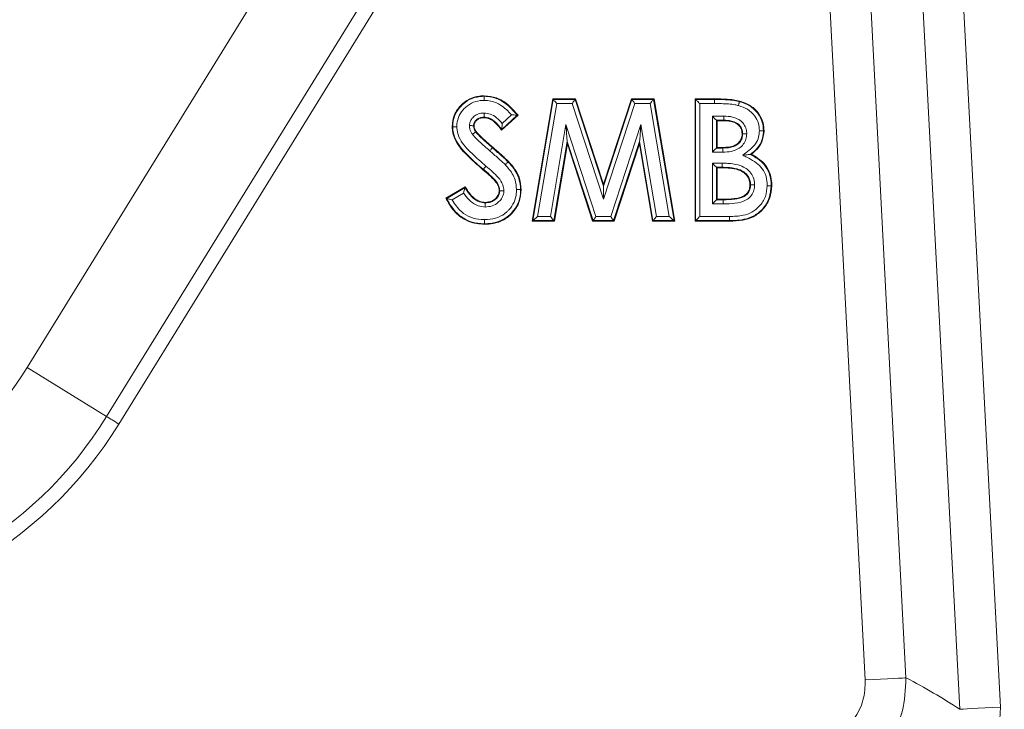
# Model space of a CAD drawing. Header units: millimetres. Extents: x 0 to 8410, y 0 to 5940.
# Tile 275 of 319: x 7487 to 7536, y 2271 to 2305. Entities that reach past the tile are written whole.
import ezdxf

# ---------------------------------------------------------------- set-up
doc = ezdxf.new("R2010")
doc.units = ezdxf.units.MM
doc.header["$LTSCALE"] = 10
doc.styles.add('SLDTEXTSTYLE0', font='TXT', dxfattribs={"width": 0.605})
doc.dimstyles.new('SLDDIMSTYLE0', dxfattribs={"dimtxt": 50, "dimasz": 50, "dimexe": 0, "dimexo": 0.0625, "dimgap": 12.5, "dimtad": 1, "dimtoh": 1, "dimdec": 1, "dimrnd": 1e-09, "dimzin": 12, "dimdsep": 46, "dimtxsty": 'SLDTEXTSTYLE0', "dimsah": 1, "dimcen": 0.09, "dimadec": 0, "dimazin": 0, "dimtfac": 1, "dimtofl": 0, "dimtmove": 0, "dimatfit": 3, "dimfxl": 1, "dimfrac": 2, "dimtolj": 1, "dimtzin": 12, "dimarcsym": 0})
doc.dimstyles.new('SLDDIMSTYLE2', dxfattribs={"dimtxt": 50, "dimasz": 50, "dimexe": 0, "dimexo": 0.0625, "dimgap": 12.5, "dimtad": 1, "dimtoh": 1, "dimdec": 1, "dimrnd": 1e-09, "dimzin": 12, "dimdsep": 46, "dimtxsty": 'SLDTEXTSTYLE0', "dimsah": 1, "dimcen": 0.09, "dimadec": 0, "dimazin": 0, "dimtfac": 1, "dimtofl": 0, "dimtmove": 0, "dimatfit": 3, "dimfxl": 1, "dimfrac": 2, "dimtolj": 1, "dimtzin": 12, "dimarcsym": 0})

# ---------------------------------------------------------------- blocks, each defined once
blk = doc.blocks.new('*D31')
at = {"color": 7, "linetype": 'Continuous', "lineweight": 0}
for p, q in [((7623.817, 3232.922), (7623.817, 2102.575)), ((7603.817, 2933.236), (7603.817, 2102.575)), ((7603.817, 2117.575), (7503.817, 2117.575)), ((7603.817, 2117.575), (7623.817, 2117.575)), ((7623.817, 2117.575), (8031.201, 2117.575))]:
    blk.add_line(p, q, dxfattribs=at)
for points in [[(7603.817, 2117.575), (7553.817, 2125.075), (7553.817, 2110.075)], [(7623.817, 2117.575), (7673.817, 2110.075), (7673.817, 2125.075)]]:
    blk.add_solid(points, dxfattribs=at)
at = {"color": 7, "linetype": 'Continuous', "lineweight": 0, "char_height": 50, "attachment_point": 1, "style": 'SLDTEXTSTYLE0'}
for s, insert in [(' (2x M8)', (7763.455, 2182.028)), ('20', (7687.095, 2182.028))]:
    blk.add_mtext(s, dxfattribs=dict(at, insert=insert))
blk = doc.blocks.new('*D32')
at = {"color": 7, "linetype": 'Continuous', "lineweight": 0}
for p, q in [((7603.817, 2933.236), (7603.817, 2002.575)), ((7366.817, 2227.332), (7366.817, 2002.575)), ((7603.817, 2017.575), (7366.817, 2017.575)), ((7603.817, 2017.575), (8068.778, 2017.575))]:
    blk.add_line(p, q, dxfattribs=at)
for points in [[(7366.817, 2017.575), (7416.817, 2010.075), (7416.817, 2025.075)], [(7603.817, 2017.575), (7553.817, 2025.075), (7553.817, 2010.075)]]:
    blk.add_solid(points, dxfattribs=at)
at = {"color": 7, "linetype": 'Continuous', "lineweight": 0, "char_height": 50, "attachment_point": 1, "style": 'SLDTEXTSTYLE0'}
for s, insert in [(' (2x M8)', (7801.032, 2082.028)), ('237', (7686.457, 2082.028))]:
    blk.add_mtext(s, dxfattribs=dict(at, insert=insert))

msp = doc.modelspace()

# ---------------------------------------------------------------- linework, layer by layer
at = {"color": 8, "linetype": 'Continuous', "lineweight": 0}
for p, q in [((7529.514517, 2384.396273), (7535.459335, 2270.962256)), ((7533.463295, 2270.857646), (7527.518462, 2384.291667)), ((7528.828721, 2272.297304), (7523.05236, 2382.516879)), ((7525.0484, 2382.621485), (7530.824761, 2272.401913)), ((7491.586204, 2285.222332), (7505.691643, 2308.070447)), ((7506.293337, 2307.698991), (7492.187883, 2284.85088)), ((7512.504439, 2294.833708), (7513.508151, 2300.777349)), ((7513.508151, 2300.777349), (7514.581691, 2300.777349)), ((7514.581691, 2300.777349), (7515.971015, 2296.530079)), ((7515.971015, 2296.530079), (7517.3701, 2300.777349)), ((7517.3701, 2300.777349), (7518.432866, 2300.777349)), ((7518.432866, 2300.777349), (7519.437756, 2294.833708)), ((7520.499284, 2300.777349), (7521.432648, 2300.777349)), ((7520.499284, 2294.833708), (7520.499284, 2300.777349)), ((7513.677101, 2300.577472), (7512.740905, 2295.033588)), ((7514.436762, 2300.577472), (7513.677101, 2300.577472)), ((7515.970345, 2295.889209), (7514.436762, 2300.577472)), ((7517.514701, 2300.577472), (7515.970345, 2295.889209)), ((7518.263946, 2300.577472), (7517.514701, 2300.577472)), ((7519.201259, 2295.033588), (7518.263946, 2300.577472)), ((7520.699169, 2300.577472), (7520.699169, 2295.033588)), ((7521.432648, 2300.577472), (7520.699169, 2300.577472)), ((7511.004533, 2299.604564), (7511.461432, 2300.02259)), ((7521.319966, 2299.956664), (7521.887626, 2299.956664)), ((7521.319966, 2298.192854), (7521.319966, 2299.956664)), ((7521.885897, 2299.756787), (7521.51985, 2299.756787)), ((7521.51985, 2299.756787), (7521.51985, 2298.392731)), ((7513.369645, 2295.033588), (7514.130886, 2299.545217)), ((7514.130886, 2299.545217), (7515.607576, 2295.033588)), ((7516.327719, 2295.033588), (7517.811696, 2299.541279)), ((7517.811696, 2299.541279), (7518.573712, 2295.033588)), ((7514.193098, 2298.712585), (7513.538624, 2294.833708)), ((7515.462692, 2294.833708), (7514.193098, 2298.712585)), ((7517.749156, 2298.712097), (7516.47235, 2294.833708)), ((7518.404777, 2294.833708), (7517.749156, 2298.712097)), ((7521.51985, 2298.392731), (7521.834205, 2298.392731)), ((7521.834205, 2298.192847), (7521.319966, 2298.192854)), ((7510.078232, 2297.353502), (7510.060052, 2297.33197)), ((7521.319966, 2297.648973), (7521.806399, 2297.648973)), ((7521.319966, 2295.654393), (7521.319966, 2297.648973)), ((7521.51985, 2297.449093), (7521.51985, 2295.85427)), ((7521.805386, 2297.449093), (7521.51985, 2297.449093)), ((7509.110029, 2296.185374), (7508.54456, 2295.845948)), ((7521.858211, 2295.654389), (7521.319966, 2295.654393)), ((7521.51985, 2295.85427), (7521.858211, 2295.85427)), ((7512.740905, 2295.033588), (7513.369645, 2295.033588)), ((7515.607576, 2295.033588), (7516.327719, 2295.033588)), ((7518.573712, 2295.033588), (7519.201259, 2295.033588)), ((7520.699169, 2295.033588), (7522.157217, 2295.033588)), ((7513.538624, 2294.833708), (7512.504439, 2294.833708)), ((7516.47235, 2294.833708), (7515.462692, 2294.833708)), ((7519.437756, 2294.833708), (7518.404777, 2294.833708)), ((7491.586204, 2285.222332), (7487.689453, 2287.628021))]:
    msp.add_line(p, q, dxfattribs=at)
at = {"color": 7, "linetype": 'Continuous', "lineweight": 0}
for p, q in [((7487.689453, 2287.628021), (7501.7949, 2310.476135)), ((7512.471105, 2294.80553), (7513.484324, 2300.805527)), ((7513.508151, 2300.777349), (7513.484324, 2300.805527)), ((7513.484324, 2300.805527), (7514.60212, 2300.805527)), ((7514.581691, 2300.777349), (7514.60212, 2300.805527)), ((7514.60212, 2300.805527), (7515.971105, 2296.620432)), ((7515.971105, 2296.620432), (7517.349715, 2300.805527)), ((7517.349715, 2300.805527), (7518.456678, 2300.805527)), ((7517.3701, 2300.777349), (7517.349715, 2300.805527)), ((7518.432866, 2300.777349), (7518.456678, 2300.805527)), ((7518.456678, 2300.805527), (7519.471104, 2294.80553)), ((7520.471106, 2300.805527), (7521.432648, 2300.805527)), ((7520.499284, 2300.777349), (7520.471106, 2300.805527)), ((7520.471106, 2294.80553), (7520.471106, 2300.805527)), ((7521.432648, 2300.777349), (7521.432648, 2300.805527)), ((7521.432648, 2300.577472), (7521.432648, 2300.777349)), ((7511.778797, 2300.003845), (7510.973509, 2299.267068)), ((7511.739845, 2300.0064), (7510.978009, 2299.309372)), ((7521.51985, 2299.756787), (7521.548028, 2299.728605)), ((7521.885778, 2299.728605), (7521.548028, 2299.728605)), ((7521.548028, 2299.728605), (7521.548028, 2298.420913)), ((7514.201875, 2298.595193), (7513.562451, 2294.80553)), ((7514.193098, 2298.712585), (7514.201875, 2298.595193)), ((7515.442262, 2294.80553), (7514.201875, 2298.595193)), ((7517.740334, 2298.595193), (7516.492735, 2294.80553)), ((7517.749156, 2298.712097), (7517.740334, 2298.595193)), ((7518.380965, 2294.80553), (7517.740334, 2298.595193)), ((7521.51985, 2298.392731), (7521.548028, 2298.420913)), ((7521.548028, 2298.420913), (7521.834086, 2298.420913)), ((7521.834205, 2298.192847), (7521.834205, 2298.392731)), ((7521.51985, 2297.449093), (7521.548028, 2297.420915)), ((7521.805237, 2297.420915), (7521.548028, 2297.420915)), ((7521.548028, 2297.420915), (7521.548028, 2295.882452)), ((7508.240338, 2295.929327), (7509.187455, 2296.497836)), ((7508.27762, 2295.918837), (7509.177382, 2296.458918)), ((7511.904459, 2296.359524), (7511.932652, 2296.359617)), ((7515.971015, 2296.530079), (7515.971105, 2296.620432)), ((7521.51985, 2295.85427), (7521.548028, 2295.882452)), ((7521.548028, 2295.882452), (7521.858121, 2295.882452)), ((7521.858211, 2295.654389), (7521.858211, 2295.85427)), ((7512.504439, 2294.833708), (7512.471105, 2294.80553)), ((7513.562451, 2294.80553), (7512.471105, 2294.80553)), ((7513.538624, 2294.833708), (7513.562451, 2294.80553)), ((7515.462692, 2294.833708), (7515.442262, 2294.80553)), ((7516.492735, 2294.80553), (7515.442262, 2294.80553)), ((7516.47235, 2294.833708), (7516.492735, 2294.80553)), ((7518.404777, 2294.833708), (7518.380965, 2294.80553)), ((7519.471104, 2294.80553), (7518.380965, 2294.80553)), ((7519.437756, 2294.833708), (7519.471104, 2294.80553)), ((7520.499284, 2294.833708), (7520.471106, 2294.80553)), ((7522.158603, 2294.80553), (7520.471106, 2294.80553)), ((7522.158439, 2294.833708), (7520.499284, 2294.833708))]:
    msp.add_line(p, q, dxfattribs=at)
at = {"color": 7, "linetype": 'Continuous', "lineweight": 0, "flags": 128}
for points in [[(7513.508151, 2300.777349), (7513.512383, 2300.772342), (7513.522665, 2300.760175), (7513.538624, 2300.741303), (7513.559665, 2300.716403), (7513.585026, 2300.6864), (7513.613771, 2300.652388), (7513.64484, 2300.615634), (7513.677101, 2300.577472)], [(7514.436762, 2300.577472), (7514.464433, 2300.615634), (7514.491092, 2300.652388), (7514.515738, 2300.6864), (7514.537494, 2300.716403), (7514.555554, 2300.741303), (7514.569233, 2300.760175), (7514.578055, 2300.772342), (7514.581691, 2300.777349)], [(7517.514701, 2300.577472), (7517.487089, 2300.615634), (7517.460506, 2300.652388), (7517.435904, 2300.6864), (7517.414193, 2300.716403), (7517.396177, 2300.741303), (7517.382528, 2300.760175), (7517.373721, 2300.772342), (7517.3701, 2300.777349)], [(7518.263946, 2300.577472), (7518.296192, 2300.615634), (7518.327261, 2300.652388), (7518.356006, 2300.6864), (7518.381368, 2300.716403), (7518.402408, 2300.741303), (7518.418352, 2300.760175), (7518.428634, 2300.772342), (7518.432866, 2300.777349)], [(7520.699169, 2300.577472), (7520.661007, 2300.615634), (7520.624246, 2300.652388), (7520.590241, 2300.6864), (7520.56023, 2300.716403), (7520.53533, 2300.741303), (7520.516451, 2300.760175), (7520.504291, 2300.772342), (7520.499284, 2300.777349)], [(7522.648956, 2300.671327), (7522.649909, 2300.674933), (7522.652607, 2300.685059), (7522.656198, 2300.698559)], [(7510.110761, 2299.910657), (7510.110657, 2299.89786), (7510.110538, 2299.882452)], [(7511.739845, 2300.0064), (7511.754672, 2300.005432), (7511.778797, 2300.003845)], [(7521.51985, 2299.756787), (7521.514843, 2299.76179), (7521.502684, 2299.773953), (7521.483804, 2299.792833), (7521.458904, 2299.817733), (7521.428893, 2299.847736), (7521.394889, 2299.881741), (7521.358128, 2299.918502), (7521.319966, 2299.956664)], [(7521.885897, 2299.756787), (7521.885852, 2299.746066), (7521.885778, 2299.728605)], [(7521.887626, 2299.956664), (7521.887283, 2299.918502), (7521.88697, 2299.881745), (7521.886672, 2299.84774), (7521.886419, 2299.817737), (7521.88621, 2299.792841), (7521.886046, 2299.773961), (7521.885942, 2299.761798), (7521.885897, 2299.756787)], [(7508.576225, 2299.437992), (7508.565496, 2299.437895), (7508.548032, 2299.437738)], [(7509.596731, 2299.489792), (7509.609531, 2299.489624), (7509.624953, 2299.489423)], [(7510.978009, 2299.309372), (7510.97631, 2299.293287), (7510.973509, 2299.267068)], [(7514.193098, 2298.712585), (7514.191548, 2298.733428), (7514.187764, 2298.784103), (7514.181878, 2298.862747), (7514.174129, 2298.966467), (7514.164801, 2299.091454), (7514.154206, 2299.233116), (7514.142762, 2299.386244), (7514.130886, 2299.545217)], [(7517.811696, 2299.541279), (7517.79976, 2299.382965), (7517.788257, 2299.230471), (7517.777617, 2299.089398), (7517.768229, 2298.964928), (7517.760436, 2298.861637), (7517.754535, 2298.78332), (7517.750721, 2298.732858), (7517.749156, 2298.712097)], [(7523.827533, 2299.240887), (7523.838262, 2299.240786), (7523.855726, 2299.240626)], [(7522.807012, 2299.096289), (7522.796284, 2299.096327), (7522.778804, 2299.096394)], [(7510.389264, 2298.256635), (7510.414447, 2298.28532), (7510.438691, 2298.31295), (7510.461117, 2298.338513), (7510.480906, 2298.361066), (7510.497327, 2298.379778), (7510.50977, 2298.393972), (7510.517801, 2298.403114), (7510.521109, 2298.40688)], [(7510.521109, 2298.40688), (7510.528143, 2298.41496), (7510.539617, 2298.428125)], [(7521.51985, 2298.392731), (7521.514843, 2298.387728), (7521.502684, 2298.375565), (7521.483804, 2298.356685), (7521.458904, 2298.331785), (7521.428893, 2298.301782), (7521.394889, 2298.267777), (7521.358128, 2298.231016), (7521.319966, 2298.192854)], [(7521.834205, 2298.392731), (7521.83416, 2298.403453), (7521.834086, 2298.420913)], [(7523.181061, 2298.079311), (7523.200865, 2298.081237), (7523.233126, 2298.084374)], [(7510.078232, 2297.353502), (7510.081465, 2297.357324), (7510.089303, 2297.366619), (7510.101493, 2297.381039), (7510.117556, 2297.400064), (7510.136913, 2297.422986), (7510.158862, 2297.448966), (7510.18257, 2297.477051), (7510.207201, 2297.506205)], [(7511.292095, 2297.716326), (7511.299844, 2297.723743), (7511.31245, 2297.735817)], [(7521.51985, 2297.449093), (7521.514843, 2297.454096), (7521.502684, 2297.466263), (7521.483804, 2297.485142), (7521.458904, 2297.510038), (7521.428893, 2297.540046), (7521.394889, 2297.57405), (7521.358128, 2297.610811), (7521.319966, 2297.648973)], [(7515.970345, 2295.889209), (7515.970479, 2296.011567), (7515.970598, 2296.129427), (7515.970717, 2296.238463), (7515.970807, 2296.334665), (7515.970896, 2296.414498), (7515.970956, 2296.47503), (7515.971, 2296.514034), (7515.971015, 2296.530079)], [(7523.191596, 2296.584568), (7523.180883, 2296.584494), (7523.163418, 2296.584375)], [(7524.212147, 2296.542718), (7524.215887, 2296.542663), (7524.226363, 2296.54251), (7524.24034, 2296.542309)], [(7508.27762, 2295.918837), (7508.263434, 2295.922826), (7508.240338, 2295.929327)], [(7510.883953, 2296.29711), (7510.876293, 2296.29711), (7510.85573, 2296.297114)], [(7521.858211, 2295.85427), (7521.858181, 2295.864991), (7521.858121, 2295.882452)], [(7510.170485, 2295.700397), (7510.17053, 2295.708041), (7510.170634, 2295.728605)], [(7521.51985, 2295.85427), (7521.514843, 2295.849267), (7521.502684, 2295.837104), (7521.483804, 2295.818224), (7521.458904, 2295.793324), (7521.428893, 2295.763321), (7521.394889, 2295.729316), (7521.358128, 2295.692555), (7521.319966, 2295.654393)], [(7512.504439, 2294.833708), (7512.51037, 2294.838715), (7512.524764, 2294.850878), (7512.547086, 2294.869758), (7512.576546, 2294.894654), (7512.61204, 2294.924661), (7512.652273, 2294.958665), (7512.695755, 2294.995427), (7512.740905, 2295.033588)], [(7513.538624, 2294.833708), (7513.534392, 2294.838715), (7513.524111, 2294.850878), (7513.508151, 2294.869758), (7513.487111, 2294.894654), (7513.461734, 2294.924661), (7513.43299, 2294.958665), (7513.401921, 2294.995427), (7513.369645, 2295.033588)], [(7515.462692, 2294.833708), (7515.466313, 2294.838715), (7515.475134, 2294.850878), (7515.488814, 2294.869758), (7515.506874, 2294.894654), (7515.528615, 2294.924661), (7515.553276, 2294.958665), (7515.579919, 2294.995427), (7515.607576, 2295.033588)], [(7516.47235, 2294.833708), (7516.468729, 2294.838715), (7516.459922, 2294.850878), (7516.446273, 2294.869758), (7516.428257, 2294.894654), (7516.406546, 2294.924661), (7516.38193, 2294.958665), (7516.355331, 2294.995427), (7516.327719, 2295.033588)], [(7518.573712, 2295.033588), (7518.541451, 2294.995427), (7518.510382, 2294.958665), (7518.481652, 2294.924661), (7518.456291, 2294.894654), (7518.43525, 2294.869758), (7518.419291, 2294.850878), (7518.409009, 2294.838715), (7518.404777, 2294.833708)], [(7519.201259, 2295.033588), (7519.24641, 2294.995427), (7519.289906, 2294.958665), (7519.330139, 2294.924661), (7519.365649, 2294.894654), (7519.395108, 2294.869758), (7519.417445, 2294.850878), (7519.43184, 2294.838715), (7519.437756, 2294.833708)], [(7520.499284, 2294.833708), (7520.504291, 2294.838715), (7520.516451, 2294.850878), (7520.53533, 2294.869758), (7520.56023, 2294.894654), (7520.590241, 2294.924661), (7520.624246, 2294.958665), (7520.661007, 2294.995427), (7520.699169, 2295.033588)]]:
    msp.add_lwpolyline(points, dxfattribs=at)
at = {"color": 8, "linetype": 'Continuous', "lineweight": 0, "flags": 128}
for points in [[(7492.187883, 2284.85088), (7492.104481, 2284.902371), (7492.021884, 2284.953363), (7491.940881, 2285.003371), (7491.862248, 2285.051908), (7491.786766, 2285.098511), (7491.715144, 2285.142727), (7491.648073, 2285.184137), (7491.586204, 2285.222332)], [(7530.824761, 2272.401913), (7530.774797, 2272.399295), (7530.653308, 2272.392928), (7530.464779, 2272.383045), (7530.216138, 2272.370014), (7529.916505, 2272.354312), (7529.576908, 2272.336516), (7529.209818, 2272.317275), (7528.828721, 2272.297304)], [(7533.463295, 2270.857646), (7533.513273, 2270.860265), (7533.634747, 2270.866636), (7533.823277, 2270.876515), (7534.071918, 2270.889546), (7534.37155, 2270.905248), (7534.711148, 2270.923044), (7535.078238, 2270.942285), (7535.459335, 2270.962256)]]:
    msp.add_lwpolyline(points, dxfattribs=at)
at = {"color": 7, "linetype": 'Continuous', "lineweight": 0}
for centre, radius, start, end in [((7494.718014, 2319.661191), 25.372682, 306.1963608, 306.2600579), ((7503.748197, 2297.530493), 18.057373, 359.6523059, 359.7417158), ((7531.239014, 2290.769462), 22.783448, 165.4380295, 165.5391259), ((7528.298307, 2294.67538), 18.167355, 179.9858457, 180.0747367), ((7518.132015, 2294.796197), 4.026599, 0.132806, 0.5337688), ((7474.817261, 2295.574759), 15.127589, 270, 328.3105902)]:
    msp.add_arc(centre, radius, start, end, dxfattribs=at)
at = {"color": 8, "linetype": 'Continuous', "lineweight": 0}
for radius in [19.707107, 20.414214]:
    msp.add_arc((7474.817261, 2295.574759), radius, 270, 328.3105902, dxfattribs=at)
msp.add_ellipse((7511.302833, 2256.130663), major_axis=(30.678166, 1.607775), ratio=0.661588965, start_param=0.729566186, end_param=0.846880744, dxfattribs=at)
at = {"color": 7, "linetype": 'Continuous', "lineweight": 0}
for points, knots in [([(7508.548032, 2299.437738), (7508.569972, 2299.643188), (7508.611173, 2300.029008), (7508.945667, 2300.490631), (7509.366746, 2300.817381), (7509.786776, 2300.947829), (7510.044346, 2300.956685), (7510.122548, 2300.959374)], [0, 0, 0, 0, 0.251141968, 0.471625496, 0.681505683, 0.903300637, 1, 1, 1, 1]), ([(7510.122399, 2300.931181), (7510.122388, 2300.928188), (7510.122366, 2300.9222), (7510.122173, 2300.88565), (7510.121904, 2300.833375), (7510.121634, 2300.78208), (7510.121457, 2300.747417), (7510.121391, 2300.73496), (7510.121371, 2300.731208)], [0, 0, 0, 0, 0.219408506, 0.43882732, 0.658314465, 0.877867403, 0.963213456, 1, 1, 1, 1]), ([(7510.122399, 2300.931181), (7510.12241, 2300.932428), (7510.12245, 2300.937173), (7510.12247, 2300.946556), (7510.12252, 2300.954713), (7510.122548, 2300.959374)], [0, 0, 0, 0, 0.132548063, 0.504339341, 1, 1, 1, 1]), ([(7510.122548, 2300.959374), (7510.326, 2300.938721), (7510.747038, 2300.895979), (7511.319002, 2300.527144), (7511.620219, 2300.184325), (7511.778797, 2300.003845)], [0, 0, 0, 0, 0.306894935, 0.635108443, 1, 1, 1, 1]), ([(7521.432648, 2300.805527), (7521.636635, 2300.802507), (7521.943347, 2300.797966), (7522.353003, 2300.763798), (7522.554871, 2300.720362), (7522.656198, 2300.698559)], [0, 0, 0, 0, 0.497237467, 0.747639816, 1, 1, 1, 1]), ([(7522.656198, 2300.698559), (7522.849461, 2300.630889), (7523.206287, 2300.505949), (7523.604814, 2300.114261), (7523.826779, 2299.678825), (7523.846956, 2299.373387), (7523.855726, 2299.240626)], [0, 0, 0, 0, 0.298628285, 0.55136542, 0.804996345, 1, 1, 1, 1]), ([(7522.597502, 2300.478171), (7522.599314, 2300.484978), (7522.602513, 2300.496994), (7522.611373, 2300.530289), (7522.623774, 2300.576792), (7522.637237, 2300.627333), (7522.646633, 2300.662645), (7522.648181, 2300.668433), (7522.648956, 2300.671327)], [0, 0, 0, 0, 0.069025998, 0.121861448, 0.341403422, 0.560899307, 0.780454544, 1, 1, 1, 1]), ([(7510.110538, 2299.882452), (7510.043401, 2299.877726), (7509.922726, 2299.86923), (7509.770371, 2299.779584), (7509.675157, 2299.676055), (7509.6305, 2299.572311), (7509.626635, 2299.514549), (7509.624953, 2299.489423)], [0, 0, 0, 0, 0.288774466, 0.519055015, 0.749326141, 0.890956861, 1, 1, 1, 1]), ([(7510.973509, 2299.267068), (7510.919434, 2299.341798), (7510.811162, 2299.491425), (7510.614735, 2299.686924), (7510.382697, 2299.846562), (7510.200001, 2299.870655), (7510.110538, 2299.882452)], [0, 0, 0, 0, 0.251351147, 0.503267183, 0.756756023, 1, 1, 1, 1]), ([(7510.112415, 2300.110716), (7510.112391, 2300.107508), (7510.112296, 2300.09502), (7510.11198, 2300.060285), (7510.111566, 2300.008449), (7510.111143, 2299.956184), (7510.110844, 2299.919633), (7510.110789, 2299.913649), (7510.110761, 2299.910657)], [0, 0, 0, 0, 0.031440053, 0.122409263, 0.34198962, 0.561385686, 0.780647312, 1, 1, 1, 1]), ([(7511.739845, 2300.0064), (7511.736869, 2300.006593), (7511.73093, 2300.006979), (7511.694784, 2300.009319), (7511.631829, 2300.013304), (7511.549212, 2300.018196), (7511.488171, 2300.021325), (7511.462376, 2300.022546), (7511.461432, 2300.02259)], [0, 0, 0, 0, 0.148249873, 0.295717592, 0.505255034, 0.790958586, 0.99235211, 1, 1, 1, 1]), ([(7522.778804, 2299.096394), (7522.769982, 2299.18349), (7522.754878, 2299.332607), (7522.630232, 2299.507775), (7522.456036, 2299.634958), (7522.200213, 2299.717645), (7521.997331, 2299.724717), (7521.885778, 2299.728605)], [0, 0, 0, 0, 0.209264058, 0.358278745, 0.50697776, 0.72891583, 1, 1, 1, 1]), ([(7510.060052, 2297.33197), (7509.776771, 2297.575007), (7509.291822, 2297.991061), (7508.741275, 2298.625103), (7508.56127, 2299.12658), (7508.550595, 2299.377484), (7508.548032, 2299.437738)], [0, 0, 0, 0, 0.419543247, 0.718213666, 0.93232874, 1, 1, 1, 1]), ([(7508.576225, 2299.437992), (7508.579218, 2299.438018), (7508.585205, 2299.438069), (7508.621756, 2299.438397), (7508.674019, 2299.438865), (7508.72547, 2299.439323), (7508.760151, 2299.439634), (7508.772615, 2299.439741), (7508.776213, 2299.439772)], [0, 0, 0, 0, 0.219393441, 0.438798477, 0.658236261, 0.877801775, 0.964727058, 1, 1, 1, 1]), ([(7509.396563, 2299.492411), (7509.399395, 2299.492375), (7509.411923, 2299.492216), (7509.446725, 2299.49175), (7509.498959, 2299.491077), (7509.551214, 2299.490386), (7509.587751, 2299.489912), (7509.593737, 2299.489832), (7509.596731, 2299.489792)], [0, 0, 0, 0, 0.027754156, 0.122774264, 0.342406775, 0.561712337, 0.780802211, 1, 1, 1, 1]), ([(7509.624953, 2299.489423), (7509.62644, 2299.460354), (7509.629235, 2299.405727), (7509.659196, 2299.306137), (7509.698793, 2299.243301), (7509.724717, 2299.202162)], [0, 0, 0, 0, 0.281994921, 0.529919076, 1, 1, 1, 1]), ([(7511.004533, 2299.604564), (7511.004473, 2299.603623), (7511.002726, 2299.575945), (7510.997444, 2299.509614), (7510.989447, 2299.421108), (7510.982762, 2299.354937), (7510.978965, 2299.318415), (7510.978328, 2299.312393), (7510.978009, 2299.309372)], [0, 0, 0, 0, 0.007353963, 0.216239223, 0.519018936, 0.726656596, 0.862879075, 1, 1, 1, 1]), ([(7523.855726, 2299.240626), (7523.835594, 2299.050208), (7523.797032, 2298.685484), (7523.51173, 2298.308094), (7523.305377, 2298.142392), (7523.233126, 2298.084374)], [0, 0, 0, 0, 0.415182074, 0.795236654, 1, 1, 1, 1]), ([(7523.62759, 2299.242742), (7523.63162, 2299.242704), (7523.644073, 2299.242589), (7523.678706, 2299.242271), (7523.72972, 2299.241795), (7523.782011, 2299.241309), (7523.818557, 2299.240971), (7523.824541, 2299.240915), (7523.827533, 2299.240887)], [0, 0, 0, 0, 0.039518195, 0.122078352, 0.341622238, 0.561059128, 0.780487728, 1, 1, 1, 1]), ([(7509.540658, 2299.067228), (7509.543445, 2299.069272), (7509.553504, 2299.076645), (7509.581484, 2299.097167), (7509.623077, 2299.127656), (7509.665262, 2299.158579), (7509.694731, 2299.180177), (7509.699552, 2299.18372), (7509.701963, 2299.185492)], [0, 0, 0, 0, 0.033884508, 0.122255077, 0.34183681, 0.561233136, 0.780621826, 1, 1, 1, 1]), ([(7509.724717, 2299.202162), (7509.792033, 2299.127622), (7509.926461, 2298.978769), (7510.202823, 2298.724949), (7510.408752, 2298.543459), (7510.539617, 2298.428125)], [0, 0, 0, 0, 0.267740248, 0.534661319, 1, 1, 1, 1]), ([(7521.834086, 2298.420913), (7522.023466, 2298.429633), (7522.284131, 2298.441636), (7522.570951, 2298.607828), (7522.710056, 2298.766999), (7522.771229, 2298.942087), (7522.776664, 2299.0528), (7522.778804, 2299.096394)], [0, 0, 0, 0, 0.425348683, 0.58545776, 0.746204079, 0.900066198, 1, 1, 1, 1]), ([(7523.00712, 2299.095537), (7523.004069, 2299.095548), (7522.991567, 2299.095594), (7522.956801, 2299.095723), (7522.90481, 2299.095922), (7522.852534, 2299.096116), (7522.815996, 2299.096255), (7522.810007, 2299.096278), (7522.807012, 2299.096289)], [0, 0, 0, 0, 0.029901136, 0.122539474, 0.342152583, 0.561526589, 0.780761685, 1, 1, 1, 1]), ([(7510.539617, 2298.428125), (7510.605156, 2298.371411), (7510.736231, 2298.257984), (7510.997695, 2298.031483), (7511.186663, 2297.853976), (7511.31245, 2297.735817)], [0, 0, 0, 0, 0.250574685, 0.501138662, 1, 1, 1, 1]), ([(7523.181061, 2298.079311), (7523.178719, 2298.079086), (7523.17343, 2298.078576), (7523.139917, 2298.075309), (7523.068597, 2298.068388), (7522.954541, 2298.057258), (7522.860753, 2298.048234), (7522.812764, 2298.043508), (7522.811781, 2298.043411)], [0, 0, 0, 0, 0.088358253, 0.199537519, 0.372747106, 0.678736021, 0.993416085, 1, 1, 1, 1]), ([(7523.233126, 2298.084374), (7523.454198, 2297.956305), (7523.820446, 2297.744134), (7524.136453, 2297.238123), (7524.231528, 2296.844988), (7524.238327, 2296.611448), (7524.24034, 2296.542309)], [0, 0, 0, 0, 0.386623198, 0.640516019, 0.893574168, 1, 1, 1, 1]), ([(7510.85573, 2296.297114), (7510.843256, 2296.384621), (7510.818328, 2296.559497), (7510.630851, 2296.816407), (7510.371448, 2297.064231), (7510.164149, 2297.242468), (7510.060052, 2297.33197)], [0, 0, 0, 0, 0.194755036, 0.389201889, 0.693286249, 1, 1, 1, 1]), ([(7511.147703, 2297.578066), (7511.151273, 2297.581484), (7511.160257, 2297.590085), (7511.185217, 2297.614006), (7511.221438, 2297.64868), (7511.259184, 2297.684835), (7511.285618, 2297.71012), (7511.289936, 2297.714257), (7511.292095, 2297.716326)], [0, 0, 0, 0, 0.048451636, 0.121927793, 0.341472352, 0.560995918, 0.780469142, 1, 1, 1, 1]), ([(7511.31245, 2297.735817), (7511.423893, 2297.61102), (7511.647637, 2297.360463), (7511.891793, 2296.891687), (7511.918733, 2296.540861), (7511.932652, 2296.359617)], [0, 0, 0, 0, 0.324179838, 0.650856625, 1, 1, 1, 1]), ([(7523.163418, 2296.584375), (7523.153389, 2296.689767), (7523.136021, 2296.872258), (7522.976934, 2297.104755), (7522.733161, 2297.287912), (7522.323725, 2297.404961), (7521.99934, 2297.414942), (7521.805237, 2297.420915)], [0, 0, 0, 0, 0.173957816, 0.301214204, 0.457886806, 0.67561377, 1, 1, 1, 1]), ([(7521.806399, 2297.648973), (7521.806355, 2297.639602), (7521.806296, 2297.627167), (7521.806127, 2297.592826), (7521.805881, 2297.546915), (7521.805606, 2297.494624), (7521.805443, 2297.458078), (7521.805405, 2297.452088), (7521.805386, 2297.449093)], [0, 0, 0, 0, 0.091796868, 0.121813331, 0.341372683, 0.560868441, 0.780441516, 1, 1, 1, 1]), ([(7509.177382, 2296.458918), (7509.17663, 2296.456011), (7509.175129, 2296.450215), (7509.166034, 2296.414882), (7509.150237, 2296.352661), (7509.130048, 2296.271296), (7509.116008, 2296.211098), (7509.110243, 2296.186293), (7509.110029, 2296.185374)], [0, 0, 0, 0, 0.145666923, 0.29046367, 0.50193718, 0.794880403, 0.992401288, 1, 1, 1, 1]), ([(7509.187455, 2296.497836), (7509.245355, 2296.400288), (7509.393406, 2296.150857), (7509.673966, 2295.863467), (7509.980398, 2295.738408), (7510.125574, 2295.730927), (7510.170634, 2295.728605)], [0, 0, 0, 0, 0.260800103, 0.666870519, 0.896602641, 1, 1, 1, 1]), ([(7511.932652, 2296.359617), (7511.916419, 2296.155835), (7511.88313, 2295.737948), (7511.555692, 2295.214653), (7511.098536, 2294.848123), (7510.60603, 2294.674059), (7510.274976, 2294.658466), (7510.130967, 2294.651683)], [0, 0, 0, 0, 0.2185367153, 0.4481438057, 0.6424398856, 0.8444616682, 1, 1, 1, 1]), ([(7511.704545, 2296.358868), (7511.709143, 2296.358884), (7511.72158, 2296.358929), (7511.756176, 2296.359035), (7511.806642, 2296.359202), (7511.858927, 2296.359377), (7511.895483, 2296.359493), (7511.901466, 2296.359513), (7511.904459, 2296.359524)], [0, 0, 0, 0, 0.0450819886, 0.1219300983, 0.341482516, 0.5610300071, 0.7804722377, 1, 1, 1, 1]), ([(7521.858121, 2295.882452), (7522.036368, 2295.88647), (7522.337106, 2295.893249), (7522.705365, 2295.959206), (7522.941198, 2296.079872), (7523.082307, 2296.232981), (7523.154468, 2296.411597), (7523.160632, 2296.530588), (7523.163418, 2296.584375)], [0, 0, 0, 0, 0.319547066, 0.539140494, 0.663159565, 0.787372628, 0.903888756, 1, 1, 1, 1]), ([(7524.24034, 2296.542309), (7524.220518, 2296.339164), (7524.179464, 2295.918423), (7523.838991, 2295.379948), (7523.363389, 2294.999502), (7522.778196, 2294.82555), (7522.376406, 2294.812567), (7522.158603, 2294.80553)], [0, 0, 0, 0, 0.198505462, 0.411133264, 0.605352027, 0.786069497, 1, 1, 1, 1]), ([(7523.391525, 2296.585936), (7523.386982, 2296.585904), (7523.374539, 2296.585819), (7523.33994, 2296.585584), (7523.289412, 2296.585236), (7523.237146, 2296.584878), (7523.200569, 2296.584631), (7523.194587, 2296.584589), (7523.191596, 2296.584568)], [0, 0, 0, 0, 0.044541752, 0.121979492, 0.341524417, 0.561025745, 0.780483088, 1, 1, 1, 1]), ([(7524.212147, 2296.542718), (7524.209155, 2296.542762), (7524.203171, 2296.542849), (7524.166624, 2296.543382), (7524.114347, 2296.544137), (7524.063379, 2296.544882), (7524.028752, 2296.545382), (7524.016299, 2296.545564), (7524.012218, 2296.545624)], [0, 0, 0, 0, 0.219513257, 0.438945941, 0.658353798, 0.87791022, 0.959992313, 1, 1, 1, 1]), ([(7510.130967, 2294.651683), (7509.870993, 2294.674702), (7509.406476, 2294.715833), (7508.778154, 2295.110365), (7508.439231, 2295.551559), (7508.278975, 2295.855941), (7508.240338, 2295.929327)], [0, 0, 0, 0, 0.320066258, 0.571887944, 0.8967835, 1, 1, 1, 1]), ([(7508.27762, 2295.918837), (7508.28049, 2295.918032), (7508.286214, 2295.916426), (7508.321061, 2295.906648), (7508.381557, 2295.88979), (7508.460632, 2295.868103), (7508.519023, 2295.852608), (7508.543646, 2295.846186), (7508.54456, 2295.845948)], [0, 0, 0, 0, 0.14961298, 0.298453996, 0.508600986, 0.793001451, 0.992316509, 1, 1, 1, 1]), ([(7510.170634, 2295.728605), (7510.281789, 2295.739743), (7510.471034, 2295.758707), (7510.689389, 2295.915138), (7510.832127, 2296.090799), (7510.848377, 2296.232843), (7510.85573, 2296.297114)], [0, 0, 0, 0, 0.334703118, 0.569842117, 0.805367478, 1, 1, 1, 1]), ([(7510.883953, 2296.29711), (7510.886946, 2296.297109), (7510.892932, 2296.297107), (7510.929468, 2296.297099), (7510.981725, 2296.29709), (7511.034022, 2296.297071), (7511.068845, 2296.297073), (7511.081387, 2296.297067), (7511.084165, 2296.297065)], [0, 0, 0, 0, 0.21917554, 0.438239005, 0.657511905, 0.877106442, 0.972786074, 1, 1, 1, 1]), ([(7510.170485, 2295.700397), (7510.170474, 2295.697403), (7510.170453, 2295.691417), (7510.170255, 2295.654884), (7510.170006, 2295.602586), (7510.169742, 2295.550691), (7510.169576, 2295.515943), (7510.169516, 2295.503448), (7510.169501, 2295.500315)], [0, 0, 0, 0, 0.219343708, 0.438589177, 0.657921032, 0.877533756, 0.969294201, 1, 1, 1, 1]), ([(7522.158439, 2294.833708), (7522.158418, 2294.836703), (7522.158376, 2294.842693), (7522.158155, 2294.879239), (7522.157852, 2294.931531), (7522.15753, 2294.978202), (7522.157361, 2295.012577), (7522.157276, 2295.025012), (7522.157217, 2295.033588)], [0, 0, 0, 0, 0.219554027, 0.43912299, 0.658614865, 0.878170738, 0.915979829, 1, 1, 1, 1]), ([(7510.130818, 2294.879779), (7510.130823, 2294.874858), (7510.130837, 2294.862419), (7510.130857, 2294.827844), (7510.13087, 2294.777682), (7510.130932, 2294.725409), (7510.130935, 2294.688842), (7510.130946, 2294.68286), (7510.130952, 2294.679868)], [0, 0, 0, 0, 0.0482411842, 0.1219371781, 0.3414803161, 0.561011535, 0.7804691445, 1, 1, 1, 1])]:
    msp.add_open_spline(points, degree=3, knots=knots, dxfattribs=at)
at = {"color": 8, "linetype": 'Continuous', "lineweight": 0}
for points, knots in [([(7508.576225, 2299.437992), (7508.577716, 2299.489893), (7508.583952, 2299.706898), (7508.687083, 2300.082111), (7508.907927, 2300.38384), (7509.178441, 2300.642172), (7509.50975, 2300.853517), (7509.887043, 2300.925564), (7510.090338, 2300.930416), (7510.122399, 2300.931181)], [0, 0, 0, 0, 0.06532314, 0.273120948, 0.477062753, 0.526816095, 0.744033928, 0.959632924, 1, 1, 1, 1]), ([(7510.121371, 2300.731208), (7510.092668, 2300.730513), (7509.914877, 2300.72621), (7509.585967, 2300.66445), (7509.298016, 2300.479977), (7509.06305, 2300.255494), (7508.871369, 2299.995273), (7508.782854, 2299.671282), (7508.777506, 2299.484832), (7508.776213, 2299.439772)], [0, 0, 0, 0, 0.041650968, 0.258000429, 0.475057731, 0.525473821, 0.729548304, 0.934638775, 1, 1, 1, 1]), ([(7511.461432, 2300.02259), (7511.294718, 2300.195434), (7511.005907, 2300.494863), (7510.511789, 2300.706535), (7510.229254, 2300.72439), (7510.121371, 2300.731208)], [0, 0, 0, 0, 0.457715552, 0.792935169, 1, 1, 1, 1]), ([(7510.122399, 2300.931181), (7510.244561, 2300.92339), (7510.56454, 2300.902984), (7511.09286, 2300.674365), (7511.467052, 2300.319399), (7511.679978, 2300.0775), (7511.733291, 2300.014185), (7511.739845, 2300.0064)], [0, 0, 0, 0, 0.189999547, 0.497666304, 0.871090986, 0.984150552, 1, 1, 1, 1]), ([(7521.432648, 2300.777349), (7521.432668, 2300.777349), (7521.547207, 2300.777349), (7521.776695, 2300.774213), (7522.123744, 2300.756152), (7522.416606, 2300.726976), (7522.590331, 2300.685368), (7522.648956, 2300.671327)], [0, 0, 0, 0, 0.000048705, 0.280780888, 0.562367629, 0.852316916, 1, 1, 1, 1]), ([(7522.597502, 2300.478171), (7522.544599, 2300.490853), (7522.382588, 2300.52969), (7522.104491, 2300.556858), (7521.768868, 2300.574858), (7521.544723, 2300.576601), (7521.432648, 2300.577472)], [0, 0, 0, 0, 0.139191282, 0.426259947, 0.713125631, 1, 1, 1, 1]), ([(7523.62759, 2299.242742), (7523.618975, 2299.365225), (7523.601155, 2299.618586), (7523.403098, 2299.997999), (7523.061947, 2300.321627), (7522.750152, 2300.426719), (7522.597502, 2300.478171)], [0, 0, 0, 0, 0.2106430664, 0.4357229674, 0.7237383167, 1, 1, 1, 1]), ([(7522.648956, 2300.671327), (7522.659884, 2300.668328), (7522.832704, 2300.620897), (7523.182185, 2300.478823), (7523.566862, 2300.12126), (7523.796296, 2299.678261), (7523.817418, 2299.382517), (7523.827533, 2299.240887)], [0, 0, 0, 0, 0.017038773, 0.269459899, 0.55796718, 0.788312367, 1, 1, 1, 1]), ([(7509.396563, 2299.492411), (7509.400387, 2299.53996), (7509.408935, 2299.646245), (7509.487754, 2299.809578), (7509.602656, 2299.934273), (7509.757494, 2300.040251), (7509.922198, 2300.102397), (7510.056763, 2300.108282), (7510.112415, 2300.110716)], [0, 0, 0, 0, 0.135925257, 0.303825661, 0.508199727, 0.614903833, 0.840735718, 1, 1, 1, 1]), ([(7510.110761, 2299.910657), (7510.067916, 2299.908939), (7509.968597, 2299.904956), (7509.847792, 2299.859612), (7509.736763, 2299.783575), (7509.6578, 2299.698421), (7509.604083, 2299.589278), (7509.599055, 2299.521238), (7509.596731, 2299.489792)], [0, 0, 0, 0, 0.174636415, 0.404830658, 0.513856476, 0.723325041, 0.872129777, 1, 1, 1, 1]), ([(7510.978009, 2299.309372), (7510.950723, 2299.347131), (7510.84088, 2299.499131), (7510.645583, 2299.707009), (7510.369315, 2299.881127), (7510.191726, 2299.90141), (7510.110761, 2299.910657)], [0, 0, 0, 0, 0.127827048, 0.514576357, 0.778690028, 1, 1, 1, 1]), ([(7510.112415, 2300.110716), (7510.216362, 2300.098778), (7510.437106, 2300.073426), (7510.747019, 2299.884801), (7510.915207, 2299.701771), (7511.004533, 2299.604564)], [0, 0, 0, 0, 0.294437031, 0.62527449, 1, 1, 1, 1]), ([(7522.807012, 2299.096289), (7522.806753, 2299.102328), (7522.803619, 2299.175314), (7522.785925, 2299.317047), (7522.681093, 2299.496949), (7522.503344, 2299.643259), (7522.230279, 2299.744226), (7522.012418, 2299.752172), (7521.885897, 2299.756787)], [0, 0, 0, 0, 0.014205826, 0.171715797, 0.329739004, 0.49030796, 0.70399868, 1, 1, 1, 1]), ([(7521.887626, 2299.956656), (7522.028126, 2299.951001), (7522.281492, 2299.940801), (7522.608835, 2299.817292), (7522.838321, 2299.626769), (7522.973194, 2299.393849), (7523.001586, 2299.215778), (7523.006045, 2299.119649), (7523.006701, 2299.104929), (7523.00712, 2299.095537)], [0, 0, 0, 0, 0.264241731, 0.476510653, 0.647129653, 0.818234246, 0.972178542, 0.982247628, 1, 1, 1, 1]), ([(7510.078232, 2297.353502), (7510.078222, 2297.353509), (7509.829079, 2297.540366), (7509.365522, 2297.982025), (7508.781454, 2298.585981), (7508.588429, 2299.141857), (7508.578519, 2299.38232), (7508.576225, 2299.437992)], [0, 0, 0, 0, 0.0000140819, 0.3531663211, 0.7272820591, 0.9368607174, 1, 1, 1, 1]), ([(7508.776213, 2299.439772), (7508.778193, 2299.390599), (7508.786634, 2299.180978), (7508.966409, 2298.678611), (7509.511488, 2298.106964), (7509.97577, 2297.70605), (7510.207201, 2297.506205)], [0, 0, 0, 0, 0.05960319, 0.254079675, 0.628178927, 1, 1, 1, 1]), ([(7509.540658, 2299.067228), (7509.52489, 2299.090462), (7509.483434, 2299.151545), (7509.42291, 2299.279281), (7509.399846, 2299.402919), (7509.396985, 2299.480909), (7509.396563, 2299.492411)], [0, 0, 0, 0, 0.1848224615, 0.485918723, 0.9241873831, 1, 1, 1, 1]), ([(7509.596731, 2299.489792), (7509.597011, 2299.482513), (7509.599102, 2299.428245), (7509.615124, 2299.341131), (7509.659043, 2299.248669), (7509.689736, 2299.203489), (7509.701963, 2299.185492)], [0, 0, 0, 0, 0.06690017, 0.498762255, 0.800324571, 1, 1, 1, 1]), ([(7522.811781, 2298.043411), (7522.917233, 2298.12498), (7523.085616, 2298.255227), (7523.349143, 2298.47476), (7523.542579, 2298.740882), (7523.620335, 2299.029246), (7523.625868, 2299.192068), (7523.62759, 2299.242742)], [0, 0, 0, 0, 0.263759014, 0.421164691, 0.677840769, 0.899738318, 1, 1, 1, 1]), ([(7523.827533, 2299.240887), (7523.825537, 2299.184073), (7523.818853, 2298.993901), (7523.727555, 2298.655766), (7523.48625, 2298.320075), (7523.273487, 2298.152226), (7523.181061, 2298.079311)], [0, 0, 0, 0, 0.123339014, 0.4128516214, 0.7449393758, 1, 1, 1, 1]), ([(7510.389279, 2298.256639), (7510.303113, 2298.332313), (7510.130775, 2298.483668), (7509.877028, 2298.715676), (7509.674612, 2298.905633), (7509.571019, 2299.030602), (7509.540658, 2299.067228)], [0, 0, 0, 0, 0.2928220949, 0.5856652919, 0.8785664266, 1, 1, 1, 1]), ([(7509.701963, 2299.185492), (7509.727601, 2299.154748), (7509.823818, 2299.039374), (7510.016264, 2298.859306), (7510.264796, 2298.631945), (7510.435316, 2298.482214), (7510.521109, 2298.40688)], [0, 0, 0, 0, 0.106120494, 0.398252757, 0.697242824, 1, 1, 1, 1]), ([(7521.834205, 2298.392731), (7521.958033, 2298.397308), (7522.195501, 2298.406085), (7522.496299, 2298.512626), (7522.689564, 2298.688051), (7522.792736, 2298.882825), (7522.802251, 2299.025096), (7522.807012, 2299.096289)], [0, 0, 0, 0, 0.27416668, 0.5257773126, 0.6867272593, 0.8432365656, 1, 1, 1, 1]), ([(7523.00712, 2299.095537), (7523.000546, 2299.005184), (7522.987034, 2298.81948), (7522.852193, 2298.565308), (7522.606499, 2298.34065), (7522.248231, 2298.209055), (7521.971908, 2298.198238), (7521.834205, 2298.192847)], [0, 0, 0, 0, 0.161869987, 0.332694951, 0.502905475, 0.75227729, 1, 1, 1, 1]), ([(7510.521109, 2298.40688), (7510.590193, 2298.347229), (7510.728698, 2298.227636), (7510.936004, 2298.045884), (7511.126489, 2297.878047), (7511.242468, 2297.764789), (7511.292095, 2297.716326)], [0, 0, 0, 0, 0.264498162, 0.530291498, 0.799011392, 1, 1, 1, 1]), ([(7511.147703, 2297.578066), (7511.10093, 2297.623677), (7510.988873, 2297.732948), (7510.802964, 2297.896694), (7510.596978, 2298.077296), (7510.458617, 2298.196756), (7510.389264, 2298.256635)], [0, 0, 0, 0, 0.192525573, 0.461245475, 0.72995185, 1, 1, 1, 1]), ([(7524.012218, 2296.545624), (7524.011392, 2296.588455), (7524.007829, 2296.773117), (7523.94284, 2297.098552), (7523.653185, 2297.603647), (7523.193525, 2297.849234), (7522.876935, 2298.010269), (7522.811781, 2298.043411)], [0, 0, 0, 0, 0.062680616, 0.270243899, 0.47856761, 0.892688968, 1, 1, 1, 1]), ([(7523.181061, 2298.079311), (7523.428732, 2297.938561), (7523.823288, 2297.714337), (7524.131429, 2297.173135), (7524.207204, 2296.801047), (7524.211215, 2296.591459), (7524.212147, 2296.542718)], [0, 0, 0, 0, 0.426358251, 0.679215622, 0.925400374, 1, 1, 1, 1]), ([(7510.883953, 2296.29711), (7510.875241, 2296.371244), (7510.85286, 2296.561688), (7510.657544, 2296.830768), (7510.382669, 2297.091744), (7510.180926, 2297.265204), (7510.078232, 2297.353502)], [0, 0, 0, 0, 0.162105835, 0.416438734, 0.702945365, 1, 1, 1, 1]), ([(7510.207201, 2297.506205), (7510.311951, 2297.416137), (7510.521535, 2297.235928), (7510.821256, 2296.950644), (7511.045682, 2296.632643), (7511.072977, 2296.394624), (7511.084165, 2296.297065)], [0, 0, 0, 0, 0.268997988, 0.538215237, 0.8107249, 1, 1, 1, 1]), ([(7511.704545, 2296.358868), (7511.692484, 2296.518314), (7511.663355, 2296.9034), (7511.400294, 2297.302633), (7511.198587, 2297.52258), (7511.147703, 2297.578066)], [0, 0, 0, 0, 0.345708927, 0.834942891, 1, 1, 1, 1]), ([(7511.292095, 2297.716326), (7511.345852, 2297.657709), (7511.567882, 2297.415604), (7511.85706, 2296.970753), (7511.890512, 2296.53937), (7511.904459, 2296.359524)], [0, 0, 0, 0, 0.157024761, 0.648557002, 1, 1, 1, 1]), ([(7523.191596, 2296.584568), (7523.190356, 2296.62301), (7523.186421, 2296.744956), (7523.126983, 2296.947101), (7522.987757, 2297.125345), (7522.792665, 2297.279125), (7522.486757, 2297.398149), (7522.134699, 2297.443135), (7521.890559, 2297.447552), (7521.805386, 2297.449093)], [0, 0, 0, 0, 0.062705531, 0.198917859, 0.334797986, 0.424639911, 0.601722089, 0.861053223, 1, 1, 1, 1]), ([(7521.806399, 2297.648973), (7521.895501, 2297.647346), (7522.157014, 2297.642572), (7522.54646, 2297.591648), (7522.894936, 2297.453274), (7523.134217, 2297.264966), (7523.309073, 2297.038775), (7523.38472, 2296.784139), (7523.389949, 2296.63185), (7523.391525, 2296.585936)], [0, 0, 0, 0, 0.124364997, 0.365008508, 0.544537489, 0.638744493, 0.787462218, 0.935920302, 1, 1, 1, 1]), ([(7509.177382, 2296.458918), (7509.20776, 2296.407214), (7509.318759, 2296.218292), (7509.535265, 2295.950473), (7509.858386, 2295.73281), (7510.076267, 2295.710182), (7510.170485, 2295.700397)], [0, 0, 0, 0, 0.137611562, 0.502823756, 0.785007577, 1, 1, 1, 1]), ([(7510.130818, 2294.879779), (7510.180936, 2294.88069), (7510.40437, 2294.884751), (7510.802196, 2294.961904), (7511.146663, 2295.172623), (7511.411351, 2295.432496), (7511.606493, 2295.72736), (7511.698002, 2296.085428), (7511.703072, 2296.297307), (7511.704545, 2296.358868)], [0, 0, 0, 0, 0.062193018, 0.277267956, 0.493710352, 0.550645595, 0.737218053, 0.923649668, 1, 1, 1, 1]), ([(7511.904459, 2296.359524), (7511.90276, 2296.290883), (7511.89683, 2296.051311), (7511.792021, 2295.644236), (7511.56962, 2295.307701), (7511.267277, 2295.010788), (7510.878188, 2294.772879), (7510.432116, 2294.685418), (7510.184753, 2294.68086), (7510.130952, 2294.679868)], [0, 0, 0, 0, 0.075369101, 0.263054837, 0.452533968, 0.509628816, 0.728246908, 0.940894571, 1, 1, 1, 1]), ([(7523.391525, 2296.585936), (7523.391159, 2296.563068), (7523.389384, 2296.452388), (7523.348152, 2296.249337), (7523.20598, 2296.009472), (7522.905922, 2295.768445), (7522.426706, 2295.667449), (7522.04714, 2295.65873), (7521.858211, 2295.654389)], [0, 0, 0, 0, 0.033780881, 0.163496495, 0.300598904, 0.437117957, 0.719825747, 1, 1, 1, 1]), ([(7521.858211, 2295.85427), (7522.03863, 2295.858689), (7522.383284, 2295.86713), (7522.807798, 2295.948434), (7523.052029, 2296.142808), (7523.159164, 2296.325295), (7523.189967, 2296.479982), (7523.191303, 2296.565727), (7523.191596, 2296.584568)], [0, 0, 0, 0, 0.3168076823, 0.6051952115, 0.7292280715, 0.8501957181, 0.9670821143, 1, 1, 1, 1]), ([(7522.157217, 2295.033588), (7522.382871, 2295.040324), (7522.762875, 2295.051668), (7523.278249, 2295.222856), (7523.668734, 2295.542842), (7523.959871, 2295.997565), (7523.995177, 2296.367206), (7524.012218, 2296.545624)], [0, 0, 0, 0, 0.250017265, 0.4210325, 0.591957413, 0.803045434, 1, 1, 1, 1]), ([(7524.212147, 2296.542718), (7524.192404, 2296.341244), (7524.151488, 2295.9237), (7523.821806, 2295.408396), (7523.378067, 2295.045256), (7522.903573, 2294.88754), (7522.493145, 2294.840175), (7522.255361, 2294.835581), (7522.158439, 2294.833708)], [0, 0, 0, 0, 0.199619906, 0.413701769, 0.588769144, 0.762905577, 0.903359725, 1, 1, 1, 1]), ([(7510.130952, 2294.679868), (7510.072978, 2294.681075), (7509.81911, 2294.686361), (7509.367678, 2294.782052), (7508.773381, 2295.142587), (7508.45333, 2295.584921), (7508.298793, 2295.878601), (7508.27762, 2295.918837)], [0, 0, 0, 0, 0.073864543, 0.323450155, 0.576983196, 0.942044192, 1, 1, 1, 1]), ([(7510.169501, 2295.500315), (7510.05218, 2295.512594), (7509.787021, 2295.540345), (7509.438867, 2295.771736), (7509.226193, 2296.013056), (7509.129118, 2296.157057), (7509.110029, 2296.185374)], [0, 0, 0, 0, 0.266794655, 0.602980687, 0.921930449, 1, 1, 1, 1]), ([(7511.084165, 2296.297065), (7511.082401, 2296.263755), (7511.076217, 2296.146928), (7511.010799, 2295.952284), (7510.895069, 2295.808383), (7510.735848, 2295.662324), (7510.516408, 2295.528883), (7510.283404, 2295.509695), (7510.169501, 2295.500315)], [0, 0, 0, 0, 0.0746710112, 0.2618846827, 0.4478021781, 0.4813891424, 0.7464811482, 1, 1, 1, 1]), ([(7510.170485, 2295.700397), (7510.262074, 2295.707625), (7510.446874, 2295.722209), (7510.620791, 2295.828002), (7510.744073, 2295.941165), (7510.829903, 2296.046274), (7510.878276, 2296.188651), (7510.88264, 2296.27203), (7510.883953, 2296.29711)], [0, 0, 0, 0, 0.265964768, 0.536637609, 0.571519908, 0.756041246, 0.926617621, 1, 1, 1, 1]), ([(7508.54456, 2295.845948), (7508.682023, 2295.639648), (7508.918582, 2295.28463), (7509.445095, 2294.97098), (7509.848279, 2294.885555), (7510.077522, 2294.880868), (7510.130818, 2294.879779)], [0, 0, 0, 0, 0.376231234, 0.647450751, 0.918036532, 1, 1, 1, 1]), ([(7526.50931, 2269.218992), (7526.554688, 2269.2302), (7526.925792, 2269.32186), (7527.589332, 2269.639014), (7528.313152, 2270.358566), (7528.782404, 2271.282131), (7528.813282, 2271.958913), (7528.828721, 2272.297304)], [0, 0, 0, 0, 0.03365781, 0.275256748, 0.516806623, 0.758403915, 1, 1, 1, 1]), ([(7530.824761, 2272.401913), (7530.798888, 2271.83799), (7530.747141, 2270.710102), (7529.965076, 2269.170945), (7528.759099, 2267.971562), (7527.653585, 2267.442686), (7527.035294, 2267.289766), (7526.959698, 2267.271069)], [0, 0, 0, 0, 0.241600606, 0.483218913, 0.724774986, 0.966349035, 1, 1, 1, 1]), ([(7535.459335, 2270.962256), (7535.423306, 2270.172717), (7535.351247, 2268.593626), (7534.256548, 2266.436977), (7532.566649, 2264.764221), (7530.667437, 2263.835382), (7529.398196, 2263.675426), (7528.90804, 2263.613654)], [0, 0, 0, 0, 0.216061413, 0.432126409, 0.648110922, 0.864107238, 1, 1, 1, 1])]:
    msp.add_open_spline(points, degree=3, knots=knots, dxfattribs=at)

# ---------------------------------------------------------------- dimensions: what is measured, and where the dimension line sits
at = {"color": 7, "linetype": 'Continuous', "lineweight": 0}
for base, p2, dimstyle, picture, middle in [((7623.817261, 2117.574759), (7623.817261, 3232.921653), 'SLDDIMSTYLE2', '*D31', (7851.210322, 2117.574759)), ((7366.817261, 2017.574759), (7366.817261, 2227.331508), 'SLDDIMSTYLE0', '*D32', (7869.680294, 2017.574759))]:
    dim = msp.add_linear_dim(base=base, p1=(7603.817261, 2933.2361), p2=p2, text='<> (2x M8)', dimstyle=dimstyle, dxfattribs=at)
    dim.commit()
    dim.dimension.update_dxf_attribs({"geometry": picture, "text_midpoint": middle, "dimtype": 160})

doc.saveas('drawing.dxf')
